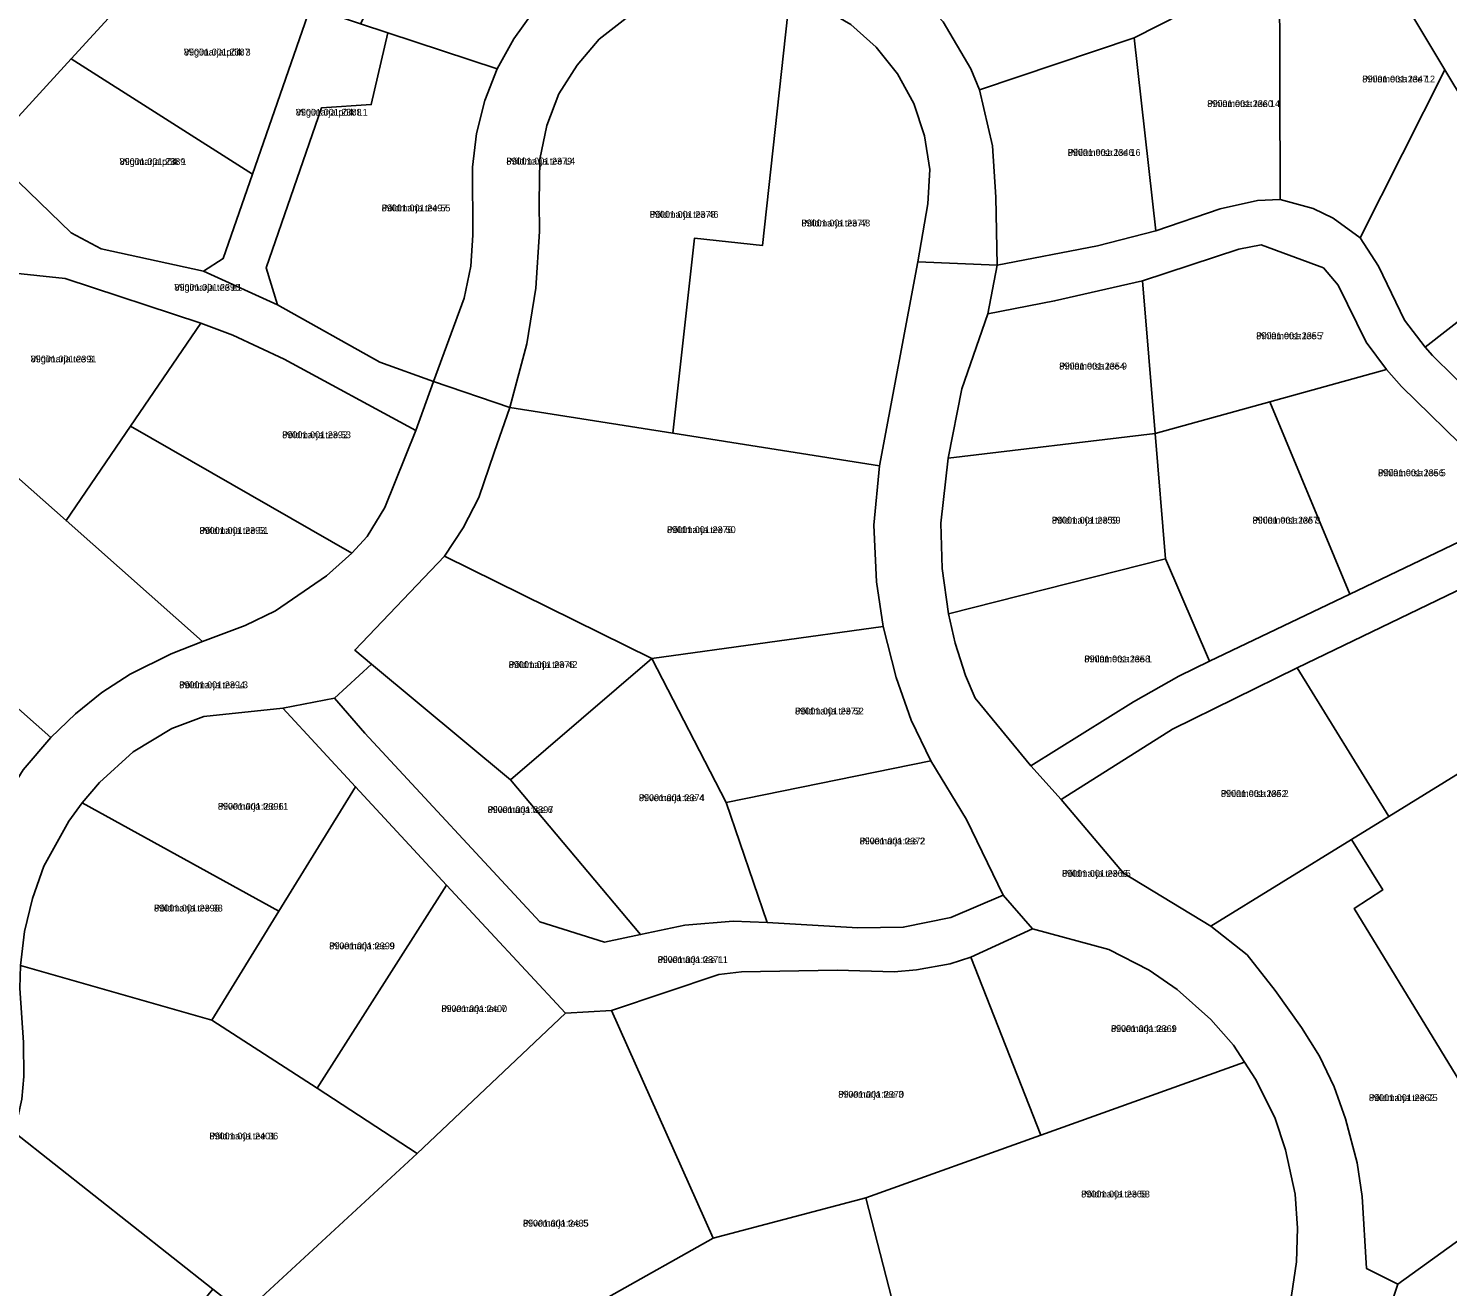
# Model space of a CAD drawing. Extents: x 526849 to 562296, y 6591741 to 6618546.
# Drawn here: x 547746.1 to 548059.1, y 6599660.5 to 6599937.8 of the extents above; entities that cross this region are included whole.
import ezdxf

# ---------------------------------------------------------------- set-up
doc = ezdxf.new("R2010")
doc.units = 0
for name, color, linetype in [('L_AADRESS', 7, 'Continuous'), ('PIIR', 7, 'Continuous'), ('TUNNUS', 7, 'Continuous')]:
    doc.layers.add(name, color=color, linetype=linetype)

msp = doc.modelspace()

# ---------------------------------------------------------------- linework, layer by layer
at = {"layer": 'PIIR'}
for points in [[(548548.45, 6599490.62), (548206.55, 6599589.78), (548227.39, 6599647.35), (548166.27, 6599749.21), (548127.29, 6599814.13), (548107.79, 6599846.66), (548082.12, 6599889.41), (548058.46, 6599928.72), (548038.98, 6599961.26), (548027.2, 6599980.85), (547990.84, 6600010.63), (547953.48, 6600041.26), (547927.88, 6600062.22), (547898.1, 6600086.61), (547869.28, 6600055.15), (547833.83, 6600016.5), (547808.81, 6599989.22), (547780.18, 6599957.99), (547755.57, 6599931.14), (547736.89, 6599910.79)], [(547877.91, 6599940.06), (547872.02, 6599935.42), (547867.12, 6599929.73), (547863.12, 6599923.39), (547860.43, 6599916.39), (547858.93, 6599909.04), (547858.76, 6599899.51), (547858.85, 6599893.08), (547858.03, 6599880.6), (547856.03, 6599868.27), (547852.28, 6599854.24), (547835.5, 6599860.01), (547842.2, 6599878.4), (547843.68, 6599885.45), (547844.15, 6599892.24), (547844.08, 6599907.24), (547844.92, 6599914.69), (547846.75, 6599921.97), (547849.51, 6599928.94), (547853.15, 6599935.5), (547866.61, 6599954.36)], [(547947.82, 6599939.25), (547953.93, 6599928.89), (547955.86, 6599924.28), (547958.74, 6599911.95), (547959.47, 6599900.61), (547959.74, 6599885.62), (547942.22, 6599886.39), (547944.44, 6599899.16), (547944.89, 6599906.74), (547943.73, 6599914.15), (547941.36, 6599921.26), (547937.76, 6599927.84), (547933.05, 6599933.68), (547927.45, 6599938.67)], [(548064.82, 6599843.29), (548048.89, 6599858.9), (548045.58, 6599862.64), (548041.13, 6599868.67), (548034.91, 6599881.24), (548031.66, 6599885.04), (548017.92, 6599890.1), (548013.01, 6599889.14), (547991.79, 6599882.19), (547972.39, 6599877.75), (547957.66, 6599874.89), (547959.74, 6599885.62), (547981.83, 6599889.89), (547994.74, 6599893.19), (548008.93, 6599898.05), (548017.14, 6599899.87), (548022.13, 6599900.1), (548029.38, 6599898.15), (548033.82, 6599895.98), (548039.74, 6599891.7), (548043.79, 6599885.39), (548049.54, 6599873.55), (548054.07, 6599867.57), (548055.71, 6599865.69), (548074.85, 6599846.91)], [(548024.64, 6599658.49), (548025.75, 6599665.91), (548025.95, 6599673.4), (548025.43, 6599680.88), (548023.32, 6599690.66), (548020.93, 6599697.77), (548016.73, 6599706.18), (548014.28, 6599709.93), (548011.82, 6599713.69), (548006.88, 6599719.33), (547999.4, 6599725.97), (547993.22, 6599730.22), (547984.33, 6599734.78), (547967.52, 6599739.38), (547961.08, 6599746.76), (547952.97, 6599763.47), (547945.14, 6599776.36), (547940.77, 6599785.35), (547937.46, 6599794.76), (547934.62, 6599805.98), (547933.11, 6599815.86), (547932.57, 6599828.35), (547933.79, 6599841.42), (547942.22, 6599886.39), (547959.74, 6599885.62), (547957.66, 6599874.89), (547951.94, 6599858.35), (547948.92, 6599843.09), (547947.34, 6599828.75), (547947.63, 6599818.75), (547948.99, 6599808.81), (547950.49, 6599802.33), (547952.76, 6599795.18), (547954.88, 6599790.19), (547967.17, 6599775.26), (547973.83, 6599767.86), (547987.6, 6599751.64), (548006.85, 6599739.93), (548014.85, 6599733.63), (548021.04, 6599725.78), (548026.84, 6599717.63), (548030.8, 6599711.26), (548034.06, 6599704.51), (548036.57, 6599697.44), (548039.14, 6599687.78), (548040.23, 6599680.35), (548041.2, 6599664.45), (548048.11, 6599661.05), (548045.84, 6599654.43)], [(547745.03, 6599774.43), (547751.07, 6599781.55), (547756.51, 6599786.72), (547762.34, 6599791.41), (547768.62, 6599795.49), (547777.6, 6599799.96), (547784.53, 6599802.68), (547793.91, 6599806.19), (547800.62, 6599809.47), (547811.88, 6599817.15), (547817.45, 6599822.15), (547820.84, 6599825.84), (547824.75, 6599832.23), (547831.6, 6599849.19), (547835.5, 6599860.01), (547852.28, 6599854.24), (547848.86, 6599844.32), (547845.44, 6599834.4), (547842.01, 6599827.74), (547837.87, 6599821.48), (547818.09, 6599800.79), (547821.81, 6599797.72), (547813.64, 6599790.17), (547802.23, 6599787.98), (547784.83, 6599786.15), (547777.81, 6599783.5), (547769.24, 6599778.35), (547761.84, 6599771.62), (547757.99, 6599767.11), (547755.06, 6599763.05), (547749.52, 6599753.16), (547747.06, 6599746.04), (547745.3, 6599738.74)], [(548071.18, 6599818.69), (548025.89, 6599796.91), (547998.39, 6599783.33), (547973.83, 6599767.86), (547967.17, 6599775.26), (547989.8, 6599789.36), (547999.81, 6599795.05), (548006.56, 6599798.33), (548037.49, 6599813.15), (548061.73, 6599824.72)]]:
    msp.add_lwpolyline(points, dxfattribs=at)
for points in [[(547959.67, 6599963.17), (547990.84, 6600010.63), (548027.2, 6599980.85), (548038.98, 6599961.26), (548022.01, 6599952.03), (547989.96, 6599935.76), (547955.86, 6599924.28), (547953.93, 6599928.89), (547947.82, 6599939.25), (547942.74, 6599944.77)], [(547819.36, 6599938.82), (547837.77, 6599974.12), (547861.32, 6599979.48), (547861.57, 6599971.98), (547863.65, 6599962.88), (547866.61, 6599954.36), (547853.15, 6599935.5), (547849.51, 6599928.94), (547825.43, 6599936.84)], [(548022.13, 6599900.1), (548022.01, 6599952.03), (548038.98, 6599961.26), (548058.46, 6599928.72), (548039.74, 6599891.7), (548033.82, 6599895.98), (548029.38, 6599898.15)], [(547755.57, 6599931.14), (547780.18, 6599957.99), (547808.35, 6599942.54), (547795.56, 6599905.72)], [(547994.74, 6599893.19), (547989.96, 6599935.76), (548022.01, 6599952.03), (548022.13, 6599900.1), (548017.14, 6599899.87), (548008.93, 6599898.05)], [(547867.12, 6599929.73), (547872.02, 6599935.42), (547877.91, 6599940.06), (547884.56, 6599943.52), (547891.69, 6599945.85), (547899.12, 6599946.82), (547906.62, 6599946.49), (547914.01, 6599945.23), (547907.98, 6599889.97), (547893, 6599891.58), (547888.27, 6599848.58), (547852.28, 6599854.24), (547856.03, 6599868.27), (547858.03, 6599880.6), (547858.85, 6599893.08), (547858.76, 6599899.51), (547858.93, 6599909.04), (547860.43, 6599916.39), (547863.12, 6599923.39)], [(547907.98, 6599889.97), (547914.01, 6599945.23), (547920.98, 6599942.46), (547927.45, 6599938.67), (547933.05, 6599933.68), (547937.76, 6599927.84), (547941.36, 6599921.26), (547943.73, 6599914.15), (547944.89, 6599906.74), (547944.44, 6599899.16), (547942.22, 6599886.39), (547933.79, 6599841.42), (547888.27, 6599848.58), (547893, 6599891.58)], [(547795.56, 6599905.72), (547808.35, 6599942.54), (547819.36, 6599938.82), (547825.43, 6599936.84), (547821.73, 6599921.04), (547810.76, 6599920.3), (547798.55, 6599885.05), (547801.06, 6599876.9), (547784.78, 6599884.29), (547789.09, 6599887.09)], [(547821.73, 6599921.04), (547825.43, 6599936.84), (547849.51, 6599928.94), (547846.75, 6599921.97), (547844.92, 6599914.69), (547844.08, 6599907.24), (547844.15, 6599892.24), (547843.68, 6599885.45), (547842.2, 6599878.4), (547835.5, 6599860.01), (547823.65, 6599864.28), (547801.06, 6599876.9), (547798.55, 6599885.05), (547810.76, 6599920.3)], [(547958.74, 6599911.95), (547955.86, 6599924.28), (547989.96, 6599935.76), (547994.74, 6599893.19), (547981.83, 6599889.89), (547959.74, 6599885.62), (547959.47, 6599900.61)], [(547736.89, 6599910.79), (547755.57, 6599931.14), (547795.56, 6599905.72), (547789.09, 6599887.09), (547784.78, 6599884.29), (547762.22, 6599889.24), (547755.58, 6599892.75)], [(548039.74, 6599891.7), (548058.46, 6599928.72), (548082.12, 6599889.41), (548054.07, 6599867.57), (548049.54, 6599873.55), (548043.79, 6599885.39)], [(547736.89, 6599910.79), (547755.58, 6599892.75), (547762.22, 6599889.24), (547784.78, 6599884.29), (547801.06, 6599876.9), (547823.65, 6599864.28), (547835.5, 6599860.01), (547831.6, 6599849.19), (547802.51, 6599864.93), (547791.19, 6599870.21), (547784.17, 6599872.86), (547754.24, 6599882.67), (547741.76, 6599884.04), (547726.16, 6599899.08)], [(547703.52, 6599874.39), (547726.16, 6599899.08), (547741.76, 6599884.04), (547754.24, 6599882.67), (547784.17, 6599872.86), (547768.67, 6599850.15), (547754.46, 6599829.32)], [(547994.59, 6599848.53), (547991.79, 6599882.19), (548013.01, 6599889.14), (548017.92, 6599890.1), (548031.66, 6599885.04), (548034.91, 6599881.24), (548041.13, 6599868.67), (548045.58, 6599862.64), (548019.87, 6599855.53)], [(548055.71, 6599865.69), (548054.07, 6599867.57), (548082.12, 6599889.41), (548107.79, 6599846.66), (548079.37, 6599836.7), (548078.5, 6599840.64), (548077.49, 6599843.14), (548074.85, 6599846.91)], [(547951.94, 6599858.35), (547957.66, 6599874.89), (547972.39, 6599877.75), (547991.79, 6599882.19), (547994.59, 6599848.53), (547948.92, 6599843.09)], [(547677.85, 6599846.4), (547703.52, 6599874.39), (547754.46, 6599829.32), (547784.53, 6599802.68), (547777.6, 6599799.96), (547768.62, 6599795.49), (547762.34, 6599791.41), (547756.51, 6599786.72), (547751.07, 6599781.55)], [(547768.67, 6599850.15), (547784.17, 6599872.86), (547791.19, 6599870.21), (547802.51, 6599864.93), (547831.6, 6599849.19), (547824.75, 6599832.23), (547820.84, 6599825.84), (547817.45, 6599822.15)], [(548037.49, 6599813.15), (548019.87, 6599855.53), (548045.58, 6599862.64), (548048.89, 6599858.9), (548064.82, 6599843.29), (548067.56, 6599839.11), (548065.66, 6599827.8), (548061.73, 6599824.72)], [(547996.89, 6599820.92), (547994.59, 6599848.53), (548019.87, 6599855.53), (548037.49, 6599813.15), (548006.56, 6599798.33)], [(547848.86, 6599844.32), (547852.28, 6599854.24), (547888.27, 6599848.58), (547933.79, 6599841.42), (547932.57, 6599828.35), (547933.11, 6599815.86), (547934.62, 6599805.98), (547883.64, 6599798.92), (547837.87, 6599821.48), (547842.01, 6599827.74), (547845.44, 6599834.4)], [(547754.46, 6599829.32), (547768.67, 6599850.15), (547817.45, 6599822.15), (547811.88, 6599817.15), (547800.62, 6599809.47), (547793.91, 6599806.19), (547784.53, 6599802.68)], [(547652.66, 6599817.96), (547677.85, 6599846.4), (547751.07, 6599781.55), (547745.03, 6599774.43), (547739.68, 6599765.98), (547735.35, 6599756.97), (547732.24, 6599747.46), (547705.86, 6599770.84), (547679.5, 6599794.18)], [(547947.34, 6599828.75), (547948.92, 6599843.09), (547994.59, 6599848.53), (547996.89, 6599820.92), (547948.99, 6599808.81), (547947.63, 6599818.75)], [(547818.09, 6599800.79), (547837.87, 6599821.48), (547883.64, 6599798.92), (547852.44, 6599772.2), (547821.81, 6599797.72)], [(547950.49, 6599802.33), (547948.99, 6599808.81), (547996.89, 6599820.92), (548006.56, 6599798.33), (547999.81, 6599795.05), (547989.8, 6599789.36), (547967.17, 6599775.26), (547954.88, 6599790.19), (547952.76, 6599795.18)], [(548046.09, 6599764.09), (548025.89, 6599796.91), (548071.18, 6599818.69), (548089.85, 6599791.04)], [(548044.75, 6599747.94), (548037.87, 6599759.02), (548046.09, 6599764.09), (548089.85, 6599791.04), (548127.29, 6599814.13), (548166.27, 6599749.21), (548076.55, 6599681.5), (548038.47, 6599743.85)], [(547900, 6599767.21), (547883.64, 6599798.92), (547934.62, 6599805.98), (547937.46, 6599794.76), (547940.77, 6599785.35), (547945.14, 6599776.36)], [(547820.33, 6599782.45), (547813.64, 6599790.17), (547821.81, 6599797.72), (547852.44, 6599772.2), (547881.13, 6599738.08), (547873.14, 6599736.4), (547858.9, 6599740.92)], [(547881.13, 6599738.08), (547852.44, 6599772.2), (547883.64, 6599798.92), (547900, 6599767.21), (547909.06, 6599740.77), (547901.57, 6599741.03), (547890.91, 6599740.14)], [(547987.6, 6599751.64), (547973.83, 6599767.86), (547998.39, 6599783.33), (548025.89, 6599796.91), (548046.09, 6599764.09), (548037.87, 6599759.02), (548006.85, 6599739.93)], [(547818.27, 6599770.68), (547802.23, 6599787.98), (547813.64, 6599790.17), (547820.33, 6599782.45), (547858.9, 6599740.92), (547873.14, 6599736.4), (547881.13, 6599738.08), (547890.91, 6599740.14), (547901.57, 6599741.03), (547909.06, 6599740.77), (547929.03, 6599739.55), (547939.02, 6599739.69), (547949.56, 6599741.83), (547961.08, 6599746.76), (547967.52, 6599739.38), (547953.9, 6599733.08), (547949.36, 6599731.67), (547941.98, 6599730.34), (547937, 6599729.9), (547924.5, 6599730.22), (547903.35, 6599729.88), (547898.38, 6599729.31), (547874.69, 6599721.34), (547864.59, 6599720.75), (547838.35, 6599748.95)], [(547757.99, 6599767.11), (547761.84, 6599771.62), (547769.24, 6599778.35), (547777.81, 6599783.5), (547784.83, 6599786.15), (547802.23, 6599787.98), (547818.27, 6599770.68), (547801.34, 6599743.22)], [(547909.06, 6599740.77), (547900, 6599767.21), (547945.14, 6599776.36), (547952.97, 6599763.47), (547961.08, 6599746.76), (547949.56, 6599741.83), (547939.02, 6599739.69), (547929.03, 6599739.55)], [(547801.34, 6599743.22), (547818.27, 6599770.68), (547838.35, 6599748.95), (547809.79, 6599704.2), (547786.59, 6599719.24)], [(547755.06, 6599763.05), (547757.99, 6599767.11), (547801.34, 6599743.22), (547786.59, 6599719.24), (547744.42, 6599731.29), (547745.3, 6599738.74), (547747.06, 6599746.04), (547749.52, 6599753.16)], [(548014.85, 6599733.63), (548006.85, 6599739.93), (548037.87, 6599759.02), (548044.75, 6599747.94), (548038.47, 6599743.85), (548076.55, 6599681.5), (548048.11, 6599661.05), (548041.2, 6599664.45), (548040.23, 6599680.35), (548039.14, 6599687.78), (548036.57, 6599697.44), (548034.06, 6599704.51), (548030.8, 6599711.26), (548026.84, 6599717.63), (548021.04, 6599725.78)], [(548031.56, 6599629.08), (548039.67, 6599656.37), (548045.84, 6599654.43), (548048.11, 6599661.05), (548076.55, 6599681.5), (548166.27, 6599749.21), (548227.39, 6599647.35), (548154.56, 6599671.29), (548119.07, 6599585.72), (548104.05, 6599583.97), (548087.67, 6599584.77), (548069.11, 6599587.19), (548054.48, 6599590.28), (548040.36, 6599594.59), (548028.06, 6599615.25)], [(547809.79, 6599704.2), (547838.35, 6599748.95), (547864.59, 6599720.75), (547831.85, 6599689.82)], [(547969.37, 6599693.84), (547953.9, 6599733.08), (547967.52, 6599739.38), (547984.33, 6599734.78), (547993.22, 6599730.22), (547999.4, 6599725.97), (548006.88, 6599719.33), (548011.82, 6599713.69), (548014.28, 6599709.93)], [(547744.28, 6599726.3), (547744.42, 6599731.29), (547786.59, 6599719.24), (547809.79, 6599704.2), (547831.85, 6599689.82), (547793.62, 6599654.58), (547786.85, 6599659.92), (547743.11, 6599694.46), (547744.67, 6599701.79), (547745.15, 6599706.77), (547745.08, 6599714.27)], [(547897.14, 6599671.16), (547874.69, 6599721.34), (547898.38, 6599729.31), (547903.35, 6599729.88), (547924.5, 6599730.22), (547937, 6599729.9), (547941.98, 6599730.34), (547949.36, 6599731.67), (547953.9, 6599733.08), (547969.37, 6599693.84), (547930.82, 6599680.07)], [(547819.79, 6599626.07), (547793.62, 6599654.58), (547831.85, 6599689.82), (547864.59, 6599720.75), (547874.69, 6599721.34), (547897.14, 6599671.16), (547874.14, 6599658.25), (547828.97, 6599631.55)], [(547938.46, 6599650.35), (547930.82, 6599680.07), (547969.37, 6599693.84), (548014.28, 6599709.93), (548016.73, 6599706.18), (548020.93, 6599697.77), (548023.32, 6599690.66), (548025.43, 6599680.88), (548025.95, 6599673.4), (548025.75, 6599665.91), (548024.64, 6599658.49), (548024.14, 6599656.66), (547984.83, 6599654.59)], [(547741.57, 6599689.7), (547743.11, 6599694.46), (547786.85, 6599659.92), (547728.87, 6599589.74), (547723.98, 6599598.47), (547718.92, 6599609.9), (547710.73, 6599631.32), (547716.78, 6599655.58), (547730.2, 6599670.48), (547734.89, 6599676.34), (547738.53, 6599682.84)], [(547909.71, 6599591.54), (547874.14, 6599658.25), (547897.14, 6599671.16), (547930.82, 6599680.07), (547938.46, 6599650.35), (547947.91, 6599604.83), (547945.24, 6599604.46), (547938.07, 6599602.96), (547928.5, 6599600.04), (547919.21, 6599596.35)]]:
    msp.add_lwpolyline(points, close=True, dxfattribs=at)

# ---------------------------------------------------------------- texts
at = {"layer": 'L_AADRESS'}
for s, p in [('Viigimarja põik 3', (547780.43, 6599931.85)), ('Pihlametsa tee 12', (548040.23, 6599925.92)), ('Pihlametsa tee 14', (548006.05, 6599920.49)), ('Viigimarja põik L1', (547805.11, 6599918.59)), ('Viigimarja põik 1', (547766.25, 6599907.71)), ('Põldmarja tee L4', (547851.53, 6599907.82)), ('Pihlametsa tee 16', (547975.3, 6599909.73)), ('Põldmarja tee 55', (547824.03, 6599897.5)), ('Põldmarja tee 46', (547883.14, 6599896.08)), ('Põldmarja tee 48', (547916.58, 6599894.17)), ('Viigimarja tee L1', (547778.33, 6599879.99)), ('Pihlametsa tee 7', (548016.84, 6599869.32)), ('Viigimarja tee 3', (547746.65, 6599864.2)), ('Pihlametsa tee 9', (547973.42, 6599862.64)), ('Põldmarja tee 53', (547802.1, 6599847.5)), ('Pihlametsa tee 5', (548043.71, 6599839.12)), ('Põldmarja tee 51', (547783.88, 6599826.41)), ('Põldmarja tee 50', (547886.94, 6599826.58)), ('Põldmarja tee 69', (547971.79, 6599828.67)), ('Pihlametsa tee 3', (548016.04, 6599828.67)), ('Pihlametsa tee 1', (547978.95, 6599798.09)), ('Põldmarja tee 42', (547852.04, 6599796.84)), ('Põldmarja tee L3', (547779.4, 6599792.38)), ('Põldmarja tee 52', (547915.17, 6599786.6)), ('Pilvemarja tee 4', (547880.75, 6599767.49)), ('Pihlametsa tee 2', (548009.07, 6599768.42)), ('Pilvemarja tee 11', (547787.93, 6599765.6)), ('Pilvemarja tee 6', (547847.39, 6599764.87)), ('Pilvemarja tee 2', (547929.41, 6599757.96)), ('Põldmarja tee L5', (547974.03, 6599750.82)), ('Põldmarja tee 38', (547773.84, 6599743.17)), ('Pilvemarja tee 9', (547812.47, 6599734.84)), ('Pilvemarja tee L1', (547884.88, 6599731.82)), ('Pilvemarja tee 7', (547837.19, 6599721)), ('Pilvemarja tee 1', (547984.83, 6599716.61)), ('Pilvemarja tee 3', (547924.7, 6599702.12)), ('Põldmarja tee 75', (548041.7, 6599701.38)), ('Põldmarja tee 36', (547786.06, 6599692.93)), ('Põldmarja tee 58', (547978.25, 6599680.14)), ('Pilvemarja tee 5', (547855.18, 6599673.71))]:
    msp.add_text(s, height=1.5, dxfattribs=at).set_placement(p)
at = {"layer": 'TUNNUS'}
for s, p in [('89001:001:2387', (547780.43, 6599931.85)), ('89001:001:2347', (548040.23, 6599925.92)), ('89001:001:2360', (548006.05, 6599920.49)), ('89001:001:2388', (547805.11, 6599918.59)), ('89001:001:2389', (547766.25, 6599907.71)), ('89001:001:2379', (547851.53, 6599907.82)), ('89001:001:2346', (547975.3, 6599909.73)), ('89001:001:2497', (547824.03, 6599897.5)), ('89001:001:2378', (547883.14, 6599896.08)), ('89001:001:2377', (547916.58, 6599894.17)), ('89001:001:2390', (547778.33, 6599879.99)), ('89001:001:2355', (548016.84, 6599869.32)), ('89001:001:2391', (547746.65, 6599864.2)), ('89001:001:2354', (547973.42, 6599862.64)), ('89001:001:2392', (547802.1, 6599847.5)), ('89001:001:2356', (548043.71, 6599839.12)), ('89001:001:2393', (547783.88, 6599826.41)), ('89001:001:2376', (547886.94, 6599826.58)), ('89001:001:2359', (547971.79, 6599828.67)), ('89001:001:2357', (548016.04, 6599828.67)), ('89001:001:2358', (547978.95, 6599798.09)), ('89001:001:2375', (547852.04, 6599796.84)), ('89001:001:2394', (547779.4, 6599792.38)), ('89001:001:2373', (547915.17, 6599786.6)), ('89001:001:2374', (547880.75, 6599767.49)), ('89001:001:2352', (548009.07, 6599768.42)), ('89001:001:2396', (547787.93, 6599765.6)), ('89001:001:2397', (547847.39, 6599764.87)), ('89001:001:2372', (547929.41, 6599757.96)), ('89001:001:2366', (547974.03, 6599750.82)), ('89001:001:2398', (547773.84, 6599743.17)), ('89001:001:2399', (547812.47, 6599734.84)), ('89001:001:2371', (547884.88, 6599731.82)), ('89001:001:2400', (547837.19, 6599721)), ('89001:001:2369', (547984.83, 6599716.61)), ('89001:001:2370', (547924.7, 6599702.12)), ('89001:001:2362', (548041.7, 6599701.38)), ('89001:001:2401', (547786.06, 6599692.93)), ('89001:001:2368', (547978.25, 6599680.14)), ('89001:001:2435', (547855.18, 6599673.71))]:
    msp.add_text(s, height=1.5, dxfattribs=at).set_placement(p)

doc.saveas('drawing.dxf')
